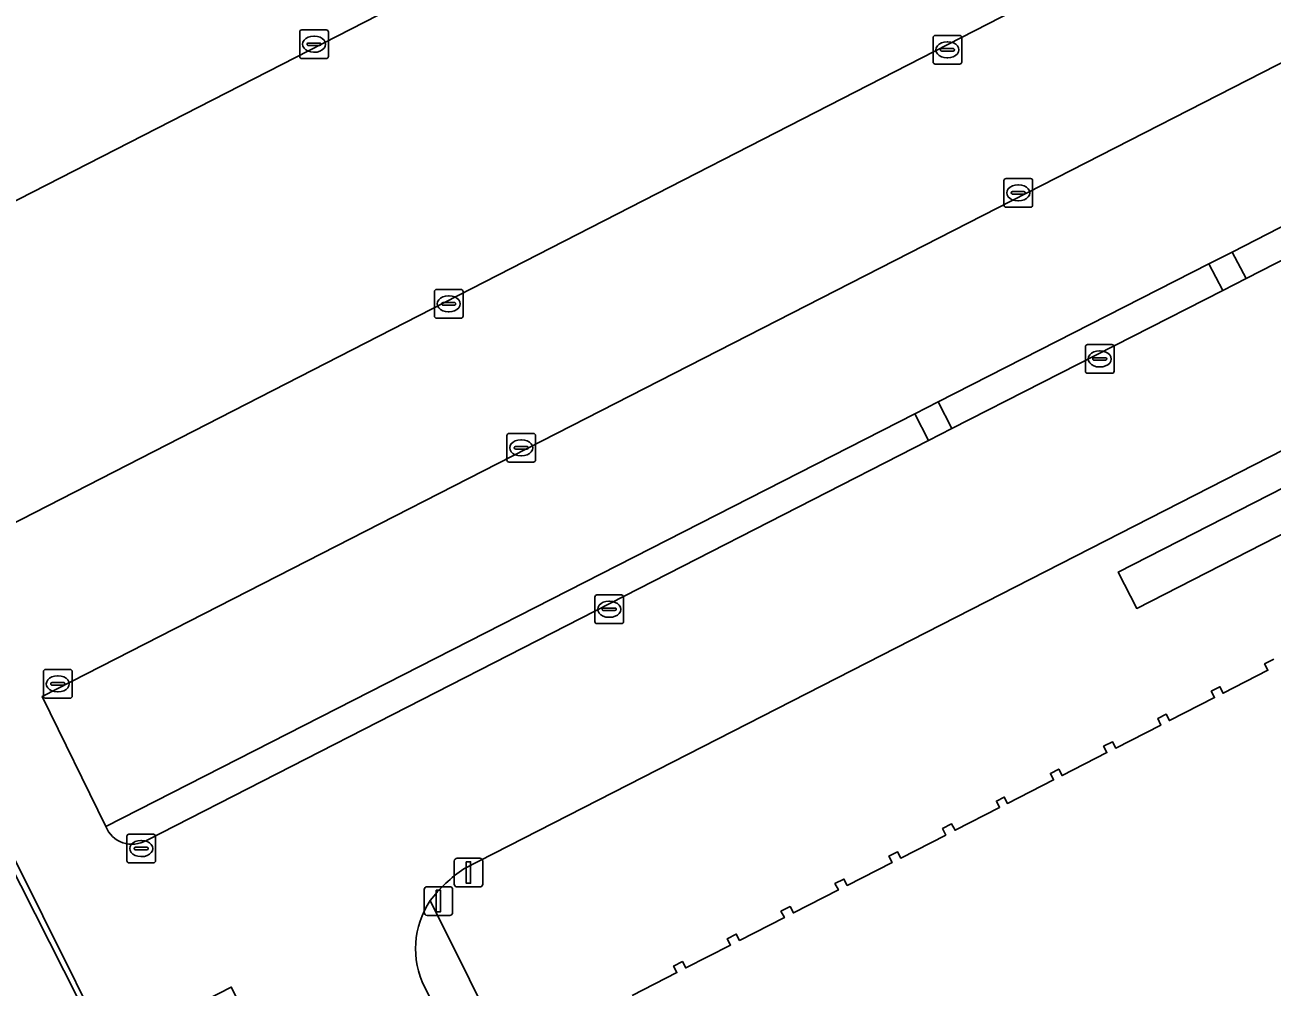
# Model space of a CAD drawing. Extents: x 158835 to 160077, y 386387 to 387778.
# Drawn here: x 159762.7 to 159806.12, y 387268.77 to 387302.26 of the extents above; entities that cross this region are included whole.
import ezdxf

# ---------------------------------------------------------------- set-up
doc = ezdxf.new("R2010")
doc.units = 0
for name, color, linetype in [('IMGEO_Afsluitpaal', 7, 'Continuous'), ('IMGEO_Groenvoorziening', 7, 'Continuous'), ('IMGEO_Haag', 7, 'Continuous'), ('IMGEO_Kolk', 7, 'Continuous'), ('IMGEO_Pand', 7, 'Continuous'), ('IMGEO_Parkeervlak_open', 7, 'Continuous'), ('IMGEO_Rijbaan_lokaal_open', 7, 'Continuous'), ('IMGEO_Voetpad_open', 7, 'Continuous')]:
    doc.layers.add(name, color=color, linetype=linetype)

msp = doc.modelspace()

# ---------------------------------------------------------------- linework, layer by layer
at = {"layer": 'IMGEO_Afsluitpaal'}
for p, q in [((159777.644, 387272.357), (159777.644, 387273.157)), ((159777.644, 387273.157), (159777.644, 387272.357)), ((159777.744, 387273.257), (159778.534, 387273.257)), ((159778.534, 387273.257), (159777.744, 387273.257)), ((159778.634, 387273.157), (159778.634, 387272.357)), ((159778.634, 387272.357), (159778.634, 387273.157)), ((159776.598, 387271.365), (159776.598, 387272.165)), ((159776.598, 387272.165), (159776.598, 387271.365)), ((159776.698, 387272.265), (159777.488, 387272.265)), ((159777.488, 387272.265), (159776.698, 387272.265)), ((159777.588, 387272.165), (159777.588, 387271.365)), ((159777.588, 387271.365), (159777.588, 387272.165)), ((159778.534, 387272.257), (159777.744, 387272.257)), ((159777.744, 387272.257), (159778.534, 387272.257)), ((159777.488, 387271.265), (159776.698, 387271.265)), ((159776.698, 387271.265), (159777.488, 387271.265))]:
    msp.add_line(p, q, dxfattribs=at)
for points in [[(159778.064, 387273.132), (159778.214, 387273.132), (159778.214, 387272.382), (159778.064, 387272.382), (159778.064, 387273.132)], [(159777.018, 387272.14), (159777.168, 387272.14), (159777.168, 387271.39), (159777.018, 387271.39), (159777.018, 387272.14)]]:
    msp.add_lwpolyline(points, dxfattribs=at)
for centre, start, end in [((159777.744, 387273.157), 90, 180), ((159777.744, 387273.157), 90, 180), ((159778.534, 387273.157), 0, 90), ((159778.534, 387273.157), 360, 90), ((159776.698, 387272.165), 90, 180), ((159776.698, 387272.165), 90, 180), ((159777.488, 387272.165), 0, 90), ((159777.488, 387272.165), 360, 90), ((159777.744, 387272.357), 180, 270), ((159777.744, 387272.357), 180, 270), ((159778.534, 387272.357), 270, 0), ((159778.534, 387272.357), 270, 0), ((159776.698, 387271.365), 180, 270), ((159776.698, 387271.365), 180, 270), ((159777.488, 387271.365), 270, 0), ((159777.488, 387271.365), 270, 0)]:
    msp.add_arc(centre, 0.1, start, end, dxfattribs=at)
at = {"layer": 'IMGEO_Groenvoorziening'}
for points in [[(159804.244, 387192.604), (159769.309, 387260.873), (159766.365, 387266.804), (159765.548, 387266.385), (159742.616, 387311.694), (159742.781, 387311.774), (159742.778, 387311.779), (159742.747, 387311.839), (159744.64, 387312.82), (159743.554, 387314.922), (159741.623, 387313.966), (159734.276, 387328.161), (159738.898, 387330.495), (159738.213, 387331.857), (159740.148, 387332.784), (159733.139, 387346.319)], [(159817.797, 387301.071), (159804.721, 387294.355), (159805.218, 387293.437), (159817.349, 387299.646)], [(159766.925, 387273.876), (159794.156, 387287.794), (159793.679, 387288.724), (159765.51, 387274.363)], [(159807.063, 387287.747), (159777.975, 387272.891)], [(159808.227, 387285.435), (159801.407, 387281.952), (159800.763, 387283.214), (159807.59, 387286.7)], [(159796.631, 387275.023), (159796.521, 387275.247), (159796.791, 387275.385), (159796.901, 387275.161), (159798.511, 387275.984), (159798.397, 387276.206), (159798.689, 387276.356), (159798.803, 387276.133), (159800.364, 387276.931), (159800.252, 387277.154), (159800.56, 387277.312), (159800.672, 387277.089), (159802.244, 387277.892), (159802.135, 387278.117), (159802.432, 387278.269), (159802.541, 387278.044), (159804.112, 387278.847), (159803.998, 387279.07), (159804.297, 387279.222), (159804.41, 387279), (159805.97, 387279.797), (159805.856, 387280.02), (159806.18, 387280.185)], [(159783.833, 387268.48), (159785.393, 387269.277), (159785.279, 387269.5), (159785.588, 387269.657), (159785.702, 387269.435), (159787.262, 387270.233), (159787.148, 387270.455), (159787.459, 387270.614), (159787.579, 387270.395), (159789.138, 387271.192), (159789.019, 387271.411), (159789.334, 387271.572), (159789.453, 387271.353), (159791.017, 387272.153), (159790.898, 387272.372), (159791.207, 387272.53), (159791.326, 387272.31), (159792.891, 387273.111), (159792.776, 387273.332), (159793.072, 387273.483), (159793.187, 387273.262), (159794.756, 387274.064), (159794.643, 387274.287), (159794.958, 387274.448), (159795.078, 387274.229), (159796.631, 387275.023)], [(159776.809, 387271.78), (159779.546, 387266.288)]]:
    msp.add_lwpolyline(points, dxfattribs=at)
for points in [[(159742.781, 387311.774), (159742.616, 387311.694), (159765.548, 387266.385), (159766.365, 387266.804), (159766.298, 387266.937), (159765.632, 387266.61), (159758.69, 387280.527), (159743.164, 387311.022)], [(159794.964, 387288.214), (159804.397, 387293.019), (159803.912, 387293.95), (159794.49, 387289.138)]]:
    msp.add_lwpolyline(points, close=True, dxfattribs=at)
for centre, radius, start, end in [((159766.427, 387274.729), 0.987, 201.7378, 300.2784), ((159780.826, 387268.731), 5.043, 124.4282, 142.8044)]:
    msp.add_arc(centre, radius, start, end, dxfattribs=at)
at = {"layer": 'IMGEO_Haag'}
for points in [[(159817.797, 387301.071), (159804.721, 387294.355), (159805.218, 387293.437), (159817.349, 387299.646)], [(159766.925, 387273.876), (159794.156, 387287.794), (159793.679, 387288.724), (159765.51, 387274.363)]]:
    msp.add_lwpolyline(points, dxfattribs=at)
msp.add_lwpolyline([(159794.964, 387288.214), (159804.397, 387293.019), (159803.912, 387293.95), (159794.49, 387289.138)], close=True, dxfattribs=at)
msp.add_arc((159766.427, 387274.729), 0.987, 201.7378, 300.2784, dxfattribs=at)
at = {"layer": 'IMGEO_Kolk'}
for p, q in [((159772.262, 387301.163), (159772.262, 387302.015)), ((159772.337, 387302.089), (159773.189, 387302.089)), ((159773.263, 387302.015), (159773.263, 387301.163)), ((159772.521, 387301.583), (159772.521, 387301.595)), ((159772.959, 387301.546), (159772.561, 387301.546)), ((159772.564, 387301.632), (159772.962, 387301.632)), ((159772.75, 387301.869), (159772.775, 387301.869)), ((159773.005, 387301.595), (159773.005, 387301.583)), ((159794.312, 387300.97), (159794.312, 387301.822)), ((159794.387, 387301.896), (159795.239, 387301.896)), ((159794.8, 387301.676), (159794.825, 387301.676)), ((159795.313, 387301.822), (159795.313, 387300.97)), ((159773.189, 387301.089), (159772.337, 387301.089)), ((159772.773, 387301.309), (159772.748, 387301.309)), ((159794.571, 387301.39), (159794.571, 387301.402)), ((159795.009, 387301.353), (159794.611, 387301.353)), ((159794.614, 387301.439), (159795.012, 387301.439)), ((159794.823, 387301.116), (159794.798, 387301.116)), ((159795.055, 387301.402), (159795.055, 387301.39)), ((159795.239, 387300.896), (159794.387, 387300.896)), ((159796.779, 387295.989), (159796.779, 387296.841)), ((159796.854, 387296.915), (159797.706, 387296.915)), ((159797.78, 387296.841), (159797.78, 387295.989)), ((159797.038, 387296.409), (159797.038, 387296.421)), ((159797.476, 387296.372), (159797.078, 387296.372)), ((159797.081, 387296.458), (159797.479, 387296.458)), ((159797.267, 387296.695), (159797.292, 387296.695)), ((159797.522, 387296.421), (159797.522, 387296.409)), ((159797.706, 387295.915), (159796.854, 387295.915)), ((159797.29, 387296.135), (159797.265, 387296.135)), ((159776.951, 387292.127), (159776.951, 387292.979)), ((159777.026, 387293.053), (159777.878, 387293.053)), ((159777.439, 387292.833), (159777.464, 387292.833)), ((159777.952, 387292.979), (159777.952, 387292.127)), ((159777.21, 387292.547), (159777.21, 387292.559)), ((159777.648, 387292.51), (159777.25, 387292.51)), ((159777.253, 387292.596), (159777.651, 387292.596)), ((159777.694, 387292.559), (159777.694, 387292.547)), ((159777.878, 387292.053), (159777.026, 387292.053)), ((159777.462, 387292.273), (159777.437, 387292.273)), ((159799.69, 387291.135), (159800.542, 387291.135)), ((159799.615, 387290.209), (159799.615, 387291.061)), ((159799.917, 387290.678), (159800.315, 387290.678)), ((159800.103, 387290.915), (159800.128, 387290.915)), ((159800.616, 387291.061), (159800.616, 387290.209)), ((159799.874, 387290.629), (159799.874, 387290.641)), ((159800.312, 387290.592), (159799.914, 387290.592)), ((159800.126, 387290.355), (159800.101, 387290.355)), ((159800.358, 387290.641), (159800.358, 387290.629)), ((159800.542, 387290.135), (159799.69, 387290.135)), ((159779.475, 387287.117), (159779.475, 387287.969)), ((159779.55, 387288.043), (159780.402, 387288.043)), ((159779.963, 387287.823), (159779.988, 387287.823)), ((159780.476, 387287.969), (159780.476, 387287.117)), ((159779.734, 387287.537), (159779.734, 387287.549)), ((159780.172, 387287.5), (159779.774, 387287.5)), ((159779.777, 387287.586), (159780.175, 387287.586)), ((159779.986, 387287.263), (159779.961, 387287.263)), ((159780.218, 387287.549), (159780.218, 387287.537)), ((159780.402, 387287.043), (159779.55, 387287.043)), ((159782.613, 387282.421), (159783.465, 387282.421)), ((159782.538, 387281.495), (159782.538, 387282.347)), ((159783.026, 387282.201), (159783.051, 387282.201)), ((159783.539, 387282.347), (159783.539, 387281.495)), ((159782.797, 387281.915), (159782.797, 387281.927)), ((159783.235, 387281.878), (159782.837, 387281.878)), ((159782.84, 387281.964), (159783.238, 387281.964)), ((159783.049, 387281.641), (159783.024, 387281.641)), ((159783.281, 387281.927), (159783.281, 387281.915)), ((159783.465, 387281.421), (159782.613, 387281.421)), ((159763.416, 387279.827), (159764.268, 387279.827)), ((159763.341, 387278.901), (159763.341, 387279.753)), ((159763.643, 387279.37), (159764.041, 387279.37)), ((159763.829, 387279.607), (159763.854, 387279.607)), ((159764.342, 387279.753), (159764.342, 387278.901)), ((159763.6, 387279.321), (159763.6, 387279.333)), ((159764.038, 387279.284), (159763.64, 387279.284)), ((159763.852, 387279.047), (159763.827, 387279.047)), ((159764.084, 387279.333), (159764.084, 387279.321)), ((159764.268, 387278.827), (159763.416, 387278.827)), ((159766.245, 387273.166), (159766.245, 387274.018)), ((159766.32, 387274.092), (159767.172, 387274.092)), ((159766.733, 387273.872), (159766.758, 387273.872)), ((159767.246, 387274.018), (159767.246, 387273.166)), ((159766.504, 387273.586), (159766.504, 387273.598)), ((159766.942, 387273.549), (159766.544, 387273.549)), ((159766.547, 387273.635), (159766.945, 387273.635)), ((159766.756, 387273.312), (159766.731, 387273.312)), ((159766.988, 387273.598), (159766.988, 387273.586)), ((159767.172, 387273.092), (159766.32, 387273.092))]:
    msp.add_line(p, q, dxfattribs=at)
for points in [[(159772.262, 387301.163), (159772.262, 387302.015)], [(159772.337, 387302.089), (159773.189, 387302.089)], [(159773.263, 387302.015), (159773.263, 387301.163)], [(159794.312, 387300.97), (159794.312, 387301.822)], [(159794.387, 387301.896), (159795.239, 387301.896)], [(159795.313, 387301.822), (159795.313, 387300.97)], [(159773.189, 387301.089), (159772.337, 387301.089)], [(159795.239, 387300.896), (159794.387, 387300.896)], [(159796.779, 387295.989), (159796.779, 387296.841)], [(159796.854, 387296.915), (159797.706, 387296.915)], [(159797.78, 387296.841), (159797.78, 387295.989)], [(159797.706, 387295.915), (159796.854, 387295.915)], [(159776.951, 387292.127), (159776.951, 387292.979)], [(159777.026, 387293.053), (159777.878, 387293.053)], [(159777.952, 387292.979), (159777.952, 387292.127)], [(159777.878, 387292.053), (159777.026, 387292.053)], [(159799.69, 387291.135), (159800.542, 387291.135)], [(159799.615, 387290.209), (159799.615, 387291.061)], [(159800.616, 387291.061), (159800.616, 387290.209)], [(159800.542, 387290.135), (159799.69, 387290.135)], [(159779.475, 387287.117), (159779.475, 387287.969)], [(159779.55, 387288.043), (159780.402, 387288.043)], [(159780.476, 387287.969), (159780.476, 387287.117)], [(159780.402, 387287.043), (159779.55, 387287.043)], [(159782.613, 387282.421), (159783.465, 387282.421)], [(159782.538, 387281.495), (159782.538, 387282.347)], [(159783.539, 387282.347), (159783.539, 387281.495)], [(159783.465, 387281.421), (159782.613, 387281.421)], [(159763.416, 387279.827), (159764.268, 387279.827)], [(159763.341, 387278.901), (159763.341, 387279.753)], [(159764.342, 387279.753), (159764.342, 387278.901)], [(159764.268, 387278.827), (159763.416, 387278.827)], [(159766.245, 387273.166), (159766.245, 387274.018)], [(159766.32, 387274.092), (159767.172, 387274.092)], [(159767.246, 387274.018), (159767.246, 387273.166)], [(159767.172, 387273.092), (159766.32, 387273.092)]]:
    msp.add_lwpolyline(points, dxfattribs=at)
for centre, radius, start, end in [((159772.339, 387302.013), 0.0765, 91.552, 178.448), ((159772.339, 387302.013), 0.0765, 91.552, 178.448), ((159773.187, 387302.013), 0.0765, 1.552, 88.448), ((159773.187, 387302.013), 0.0765, 1.552, 88.448), ((159772.561, 387301.592), 0.0403, 85.8775, 175.7526), ((159772.558, 387301.582), 0.0366, 178.938, 274.7102), ((159772.962, 387301.589), 0.043, 264.8664, 352.4533), ((159772.966, 387301.594), 0.0386, 1.7309, 96.639), ((159794.389, 387301.82), 0.0765, 91.552, 178.448), ((159794.389, 387301.82), 0.0765, 91.552, 178.448), ((159795.237, 387301.82), 0.0765, 1.552, 88.448), ((159795.237, 387301.82), 0.0765, 1.552, 88.448), ((159772.339, 387301.165), 0.0765, 181.552, 268.448), ((159772.339, 387301.165), 0.0765, 181.552, 268.448), ((159773.187, 387301.165), 0.0765, 271.552, 358.448), ((159773.187, 387301.165), 0.0765, 271.552, 358.448), ((159794.611, 387301.399), 0.0403, 85.8775, 175.7526), ((159794.608, 387301.389), 0.0366, 178.938, 274.7102), ((159795.012, 387301.396), 0.043, 264.8664, 352.4533), ((159795.016, 387301.401), 0.0386, 1.7309, 96.639), ((159794.389, 387300.972), 0.0765, 181.552, 268.448), ((159794.389, 387300.972), 0.0765, 181.552, 268.448), ((159795.237, 387300.972), 0.0765, 271.552, 358.448), ((159795.237, 387300.972), 0.0765, 271.552, 358.448), ((159796.856, 387296.839), 0.0765, 91.552, 178.448), ((159796.856, 387296.839), 0.0765, 91.552, 178.448), ((159797.704, 387296.839), 0.0765, 1.552, 88.448), ((159797.704, 387296.839), 0.0765, 1.552, 88.448), ((159797.078, 387296.418), 0.0403, 85.8775, 175.7526), ((159797.075, 387296.408), 0.0366, 178.938, 274.7102), ((159797.479, 387296.415), 0.043, 264.8664, 352.4533), ((159797.483, 387296.42), 0.0386, 1.7309, 96.639), ((159796.856, 387295.991), 0.0765, 181.552, 268.448), ((159796.856, 387295.991), 0.0765, 181.552, 268.448), ((159797.704, 387295.991), 0.0765, 271.552, 358.448), ((159797.704, 387295.991), 0.0765, 271.552, 358.448), ((159777.028, 387292.977), 0.0765, 91.552, 178.448), ((159777.028, 387292.977), 0.0765, 91.552, 178.448), ((159777.876, 387292.977), 0.0765, 1.552, 88.448), ((159777.876, 387292.977), 0.0765, 1.552, 88.448), ((159777.25, 387292.556), 0.0403, 85.8775, 175.7526), ((159777.247, 387292.546), 0.0366, 178.938, 274.7102), ((159777.651, 387292.553), 0.043, 264.8664, 352.4533), ((159777.655, 387292.558), 0.0386, 1.7309, 96.639), ((159777.028, 387292.129), 0.0765, 181.552, 268.448), ((159777.028, 387292.129), 0.0765, 181.552, 268.448), ((159777.876, 387292.129), 0.0765, 271.552, 358.448), ((159777.876, 387292.129), 0.0765, 271.552, 358.448), ((159799.692, 387291.059), 0.0765, 91.552, 178.448), ((159799.692, 387291.059), 0.0765, 91.552, 178.448), ((159800.54, 387291.059), 0.0765, 1.552, 88.448), ((159800.54, 387291.059), 0.0765, 1.552, 88.448), ((159799.914, 387290.638), 0.0403, 85.8775, 175.7526), ((159800.319, 387290.64), 0.0386, 1.7309, 96.639), ((159799.911, 387290.628), 0.0366, 178.938, 274.7102), ((159800.315, 387290.635), 0.043, 264.8664, 352.4533), ((159799.692, 387290.211), 0.0765, 181.552, 268.448), ((159799.692, 387290.211), 0.0765, 181.552, 268.448), ((159800.54, 387290.211), 0.0765, 271.552, 358.448), ((159800.54, 387290.211), 0.0765, 271.552, 358.448), ((159779.552, 387287.967), 0.0765, 91.552, 178.448), ((159779.552, 387287.967), 0.0765, 91.552, 178.448), ((159780.4, 387287.967), 0.0765, 1.552, 88.448), ((159780.4, 387287.967), 0.0765, 1.552, 88.448), ((159779.774, 387287.546), 0.0403, 85.8775, 175.7526), ((159779.771, 387287.536), 0.0366, 178.938, 274.7102), ((159780.175, 387287.543), 0.043, 264.8664, 352.4533), ((159780.179, 387287.548), 0.0386, 1.7309, 96.639), ((159779.552, 387287.119), 0.0765, 181.552, 268.448), ((159779.552, 387287.119), 0.0765, 181.552, 268.448), ((159780.4, 387287.119), 0.0765, 271.552, 358.448), ((159780.4, 387287.119), 0.0765, 271.552, 358.448), ((159782.615, 387282.345), 0.0765, 91.552, 178.448), ((159782.615, 387282.345), 0.0765, 91.552, 178.448), ((159783.463, 387282.345), 0.0765, 1.552, 88.448), ((159783.463, 387282.345), 0.0765, 1.552, 88.448), ((159782.837, 387281.924), 0.0403, 85.8775, 175.7526), ((159782.834, 387281.914), 0.0366, 178.938, 274.7102), ((159783.238, 387281.921), 0.043, 264.8664, 352.4533), ((159783.242, 387281.926), 0.0386, 1.7309, 96.639), ((159782.615, 387281.497), 0.0765, 181.552, 268.448), ((159782.615, 387281.497), 0.0765, 181.552, 268.448), ((159783.463, 387281.497), 0.0765, 271.552, 358.448), ((159783.463, 387281.497), 0.0765, 271.552, 358.448), ((159763.418, 387279.751), 0.0765, 91.552, 178.448), ((159763.418, 387279.751), 0.0765, 91.552, 178.448), ((159764.266, 387279.751), 0.0765, 1.552, 88.448), ((159764.266, 387279.751), 0.0765, 1.552, 88.448), ((159763.64, 387279.33), 0.0403, 85.8775, 175.7526), ((159764.045, 387279.332), 0.0386, 1.7309, 96.639), ((159763.637, 387279.32), 0.0366, 178.938, 274.7102), ((159764.041, 387279.327), 0.043, 264.8664, 352.4533), ((159763.418, 387278.903), 0.0765, 181.552, 268.448), ((159763.418, 387278.903), 0.0765, 181.552, 268.448), ((159764.266, 387278.903), 0.0765, 271.552, 358.448), ((159764.266, 387278.903), 0.0765, 271.552, 358.448), ((159766.322, 387274.016), 0.0765, 91.552, 178.448), ((159766.322, 387274.016), 0.0765, 91.552, 178.448), ((159767.17, 387274.016), 0.0765, 1.552, 88.448), ((159767.17, 387274.016), 0.0765, 1.552, 88.448), ((159766.544, 387273.595), 0.0403, 85.8775, 175.7526), ((159766.541, 387273.585), 0.0366, 178.938, 274.7102), ((159766.945, 387273.592), 0.043, 264.8664, 352.4533), ((159766.949, 387273.597), 0.0386, 1.7309, 96.639), ((159766.322, 387273.168), 0.0765, 181.552, 268.448), ((159766.322, 387273.168), 0.0765, 181.552, 268.448), ((159767.17, 387273.168), 0.0765, 271.552, 358.448), ((159767.17, 387273.168), 0.0765, 271.552, 358.448)]:
    msp.add_arc(centre, radius, start, end, dxfattribs=at)
for centre, major_axis, ratio, start_param, end_param in [((159772.749, 387301.589), (-0.387, 0.002), 0.722429, 4.712389, 7.853982), ((159772.774, 387301.589), (-0.39, 0.002), 0.717154, 1.570796, 4.712389), ((159794.799, 387301.396), (-0.387, 0.002), 0.722429, 4.712389, 7.853982), ((159794.824, 387301.396), (-0.39, 0.002), 0.717154, 1.570796, 4.712389), ((159797.266, 387296.415), (-0.387, 0.002), 0.722429, 4.712389, 7.853982), ((159797.291, 387296.415), (-0.39, 0.002), 0.717154, 1.570796, 4.712389), ((159777.438, 387292.553), (-0.387, 0.002), 0.722429, 4.712389, 7.853982), ((159777.463, 387292.553), (-0.39, 0.002), 0.717154, 1.570796, 4.712389), ((159800.102, 387290.635), (-0.387, 0.002), 0.722429, 4.712389, 7.853982), ((159800.127, 387290.635), (-0.39, 0.002), 0.717154, 1.570796, 4.712389), ((159779.962, 387287.543), (-0.387, 0.002), 0.722429, 4.712389, 7.853982), ((159779.987, 387287.543), (-0.39, 0.002), 0.717154, 1.570796, 4.712389), ((159783.025, 387281.921), (-0.387, 0.002), 0.722429, 4.712389, 7.853982), ((159783.05, 387281.921), (-0.39, 0.002), 0.717154, 1.570796, 4.712389), ((159763.828, 387279.327), (-0.387, 0.002), 0.722429, 4.712389, 7.853982), ((159763.853, 387279.327), (-0.39, 0.002), 0.717154, 1.570796, 4.712389), ((159766.732, 387273.592), (-0.387, 0.002), 0.722429, 4.712389, 7.853982), ((159766.757, 387273.592), (-0.39, 0.002), 0.717154, 1.570796, 4.712389)]:
    msp.add_ellipse(centre, major_axis=major_axis, ratio=ratio, start_param=start_param, end_param=end_param, dxfattribs=at)
at = {"layer": 'IMGEO_Pand'}
msp.add_lwpolyline([(159806.18, 387280.185), (159805.856, 387280.02), (159805.97, 387279.797), (159804.41, 387279), (159804.297, 387279.222), (159803.998, 387279.07), (159804.112, 387278.847), (159802.541, 387278.044), (159802.432, 387278.269), (159802.135, 387278.117), (159802.244, 387277.892), (159800.672, 387277.089), (159800.56, 387277.312), (159800.252, 387277.154), (159800.364, 387276.931), (159798.803, 387276.133), (159798.689, 387276.356), (159798.397, 387276.206), (159798.511, 387275.984), (159796.901, 387275.161), (159796.791, 387275.385), (159796.521, 387275.247), (159796.631, 387275.023), (159795.078, 387274.229), (159794.958, 387274.448), (159794.643, 387274.287), (159794.756, 387274.064), (159793.187, 387273.262), (159793.072, 387273.483), (159792.776, 387273.332), (159792.891, 387273.111), (159791.326, 387272.31), (159791.207, 387272.53), (159790.898, 387272.372), (159791.017, 387272.153), (159789.453, 387271.353), (159789.334, 387271.572), (159789.019, 387271.411), (159789.138, 387271.192), (159787.579, 387270.395), (159787.459, 387270.614), (159787.148, 387270.455), (159787.262, 387270.233), (159785.702, 387269.435), (159785.588, 387269.657), (159785.279, 387269.5), (159785.393, 387269.277), (159783.833, 387268.48)], dxfattribs=at)
at = {"layer": 'IMGEO_Parkeervlak_open'}
for points in [[(159756.218, 387292.993), (159760.718, 387284.112), (159812.804, 387310.799), (159808.215, 387319.621)], [(159817.797, 387301.071), (159815.501, 387305.585), (159763.298, 387278.889), (159765.51, 387274.363), (159793.679, 387288.724), (159794.49, 387289.138), (159803.912, 387293.95), (159804.721, 387294.355)]]:
    msp.add_lwpolyline(points, close=True, dxfattribs=at)
at = {"layer": 'IMGEO_Rijbaan_lokaal_open'}
msp.add_lwpolyline([(159808.215, 387319.621), (159812.804, 387310.799), (159760.718, 387284.112), (159756.218, 387292.993)], close=True, dxfattribs=at)
for points in [[(159743.164, 387311.022), (159758.69, 387280.527), (159765.632, 387266.61), (159766.298, 387266.937), (159769.878, 387268.769), (159772.973, 387262.736), (159778.288, 387265.438), (159776.606, 387268.774)], [(159765.51, 387274.363), (159763.298, 387278.889), (159815.501, 387305.585)], [(159777.975, 387272.891), (159807.063, 387287.747), (159812.422, 387290.491), (159829.346, 387299.159), (159826.764, 387304.077)], [(159817.349, 387299.646), (159805.218, 387293.437), (159804.397, 387293.019), (159794.964, 387288.214), (159794.156, 387287.794), (159766.925, 387273.876)]]:
    msp.add_lwpolyline(points, dxfattribs=at)
for centre, radius, start, end in [((159766.427, 387274.729), 0.987, 201.7378, 300.2784), ((159780.826, 387268.731), 5.043, 124.4282, 142.8044), ((159779.29, 387270.103), 2.995, 145.9413, 206.3319)]:
    msp.add_arc(centre, radius, start, end, dxfattribs=at)
at = {"layer": 'IMGEO_Voetpad_open'}
for points in [[(159804.721, 387294.355), (159803.912, 387293.95), (159804.397, 387293.019), (159805.218, 387293.437)], [(159793.679, 387288.724), (159794.156, 387287.794), (159794.964, 387288.214), (159794.49, 387289.138)], [(159808.227, 387285.435), (159808.187, 387285.514), (159807.59, 387286.7), (159800.763, 387283.214), (159801.407, 387281.952)]]:
    msp.add_lwpolyline(points, close=True, dxfattribs=at)
msp.add_lwpolyline([(159776.606, 387268.774), (159778.288, 387265.438), (159779.617, 387266.114), (159779.532, 387266.281), (159779.546, 387266.288), (159776.809, 387271.78)], dxfattribs=at)
msp.add_arc((159779.29, 387270.103), 2.995, 145.9413, 206.3319, dxfattribs=at)

doc.saveas('drawing.dxf')
